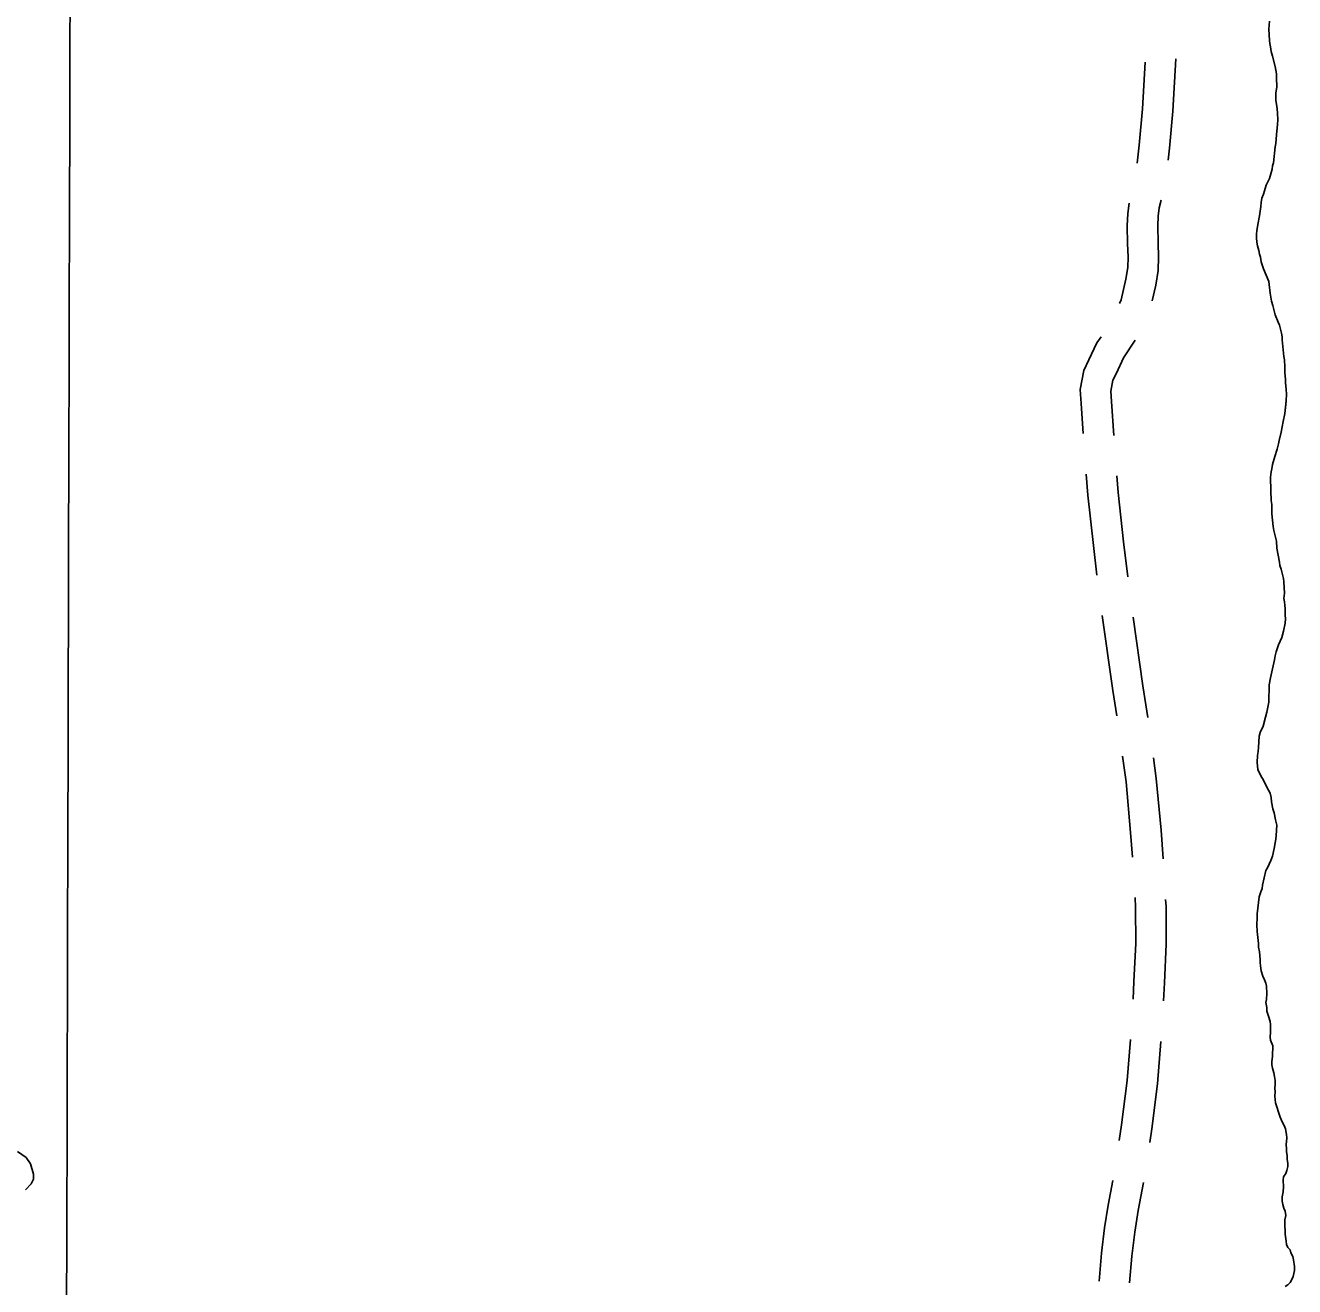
# Model space of a CAD drawing. Extents: x 3172231 to 3210228, y 940198 to 965780.
# Drawn here: x 3186921 to 3188171, y 961106 to 962348 of the extents above; entities that cross this region are included whole.
import ezdxf

# ---------------------------------------------------------------- set-up
doc = ezdxf.new("R2010")
doc.units = 0
for name, color, linetype in [('V-GRID-MAJR', 7, 'Continuous'), ('V-ROAD-CNTR', 7, 'Continuous'), ('V-SITE-VEGE', 7, 'Continuous'), ('V-TOPO-SHOR', 7, 'Continuous')]:
    doc.layers.add(name, color=color, linetype=linetype)

msp = doc.modelspace()

# ---------------------------------------------------------------- linework, layer by layer
at = {"layer": 'V-GRID-MAJR'}
msp.add_spline([(3186921.327, 945704.044), (3186937.193, 951764.175), (3186953.067, 957827.391), (3186968.941, 963890.658), (3186968.949, 963893.691)], degree=3, dxfattribs=at)
at = {"layer": 'V-ROAD-CNTR'}
for points in [[(3188016.366, 962212.34), (3188018.188, 962230.289), (3188021.55, 962265.994), (3188023.981, 962312.024)], [(3188046.827, 962215.363), (3188048.046, 962227.367), (3188051.476, 962263.796), (3188054.184, 962315.068)], [(3187998.732, 962074.388), (3188000.312, 962077.924), (3188005.16, 962098.275), (3188007.08, 962109.695), (3188007.366, 962120.123), (3188006.782, 962132.94), (3188006.535, 962150.89), (3188006.906, 962163.004), (3188008.41, 962173.185)], [(3188030.932, 962076.999), (3188034.578, 962092.305), (3188037.012, 962106.783), (3188037.384, 962120.395), (3188036.772, 962133.83), (3188036.541, 962150.638), (3188036.838, 962160.344), (3188038.045, 962168.513), (3188039.965, 962176.011)], [(3187962.971, 961946.139), (3187961.095, 961975.854), (3187960.195, 961989.712), (3187963.639, 962008.409), (3187968.734, 962018.685), (3187976.649, 962035.429), (3187980.675, 962041.561)], [(3187993.147, 961944.3), (3187991.033, 961977.772), (3187990.373, 961987.94), (3187992.381, 961998.845), (3187995.736, 962005.609), (3188002.877, 962020.715), (3188014.358, 962038.206)], [(3187976.581, 961806.834), (3187973.077, 961836.075), (3187967.523, 961885.368), (3187965.908, 961906.248)], [(3188007.013, 961805.019), (3188002.877, 961839.539), (3187997.393, 961888.206), (3187996.139, 961904.413)], [(3187996.157, 961668.22), (3187992.281, 961693.28), (3187981.619, 961767.156)], [(3188026.791, 961666.432), (3188021.951, 961697.716), (3188012.189, 961765.359)], [(3188011.665, 961529.136), (3188009.821, 961553.224), (3188005.258, 961603.268), (3188001.884, 961628.634)], [(3188041.893, 961527.3), (3188039.717, 961555.732), (3188035.078, 961606.61), (3188032.388, 961626.828)], [(3188012.19, 961389.289), (3188013.043, 961406.544), (3188014.751, 961443.873), (3188014.634, 961479.581), (3188014.152, 961489.217)], [(3188042.136, 961387.446), (3188043.009, 961405.118), (3188044.753, 961443.237), (3188044.632, 961480.379), (3188044.282, 961487.375)], [(3187998.633, 961250.014), (3188000.868, 961265.439), (3188006.392, 961308.964), (3188009.506, 961349.383)], [(3188028.678, 961248.159), (3188030.596, 961261.399), (3188036.246, 961305.922), (3188039.453, 961347.539)], [(3187978.804, 961111.533), (3187981.062, 961139.177), (3187984.198, 961163.963), (3187987.714, 961186.277), (3187992.403, 961210.514)], [(3188008.754, 961109.689), (3188010.908, 961136.071), (3188013.904, 961159.745), (3188017.268, 961181.091), (3188022.595, 961208.633)]]:
    msp.add_lwpolyline(points, dxfattribs=at)
at = {"layer": 'V-SITE-VEGE'}
for p, q in [((3188145.915, 962344.339), (3188146.441, 962352.476)), ((3188146.505, 962333.247), (3188145.915, 962344.339)), ((3188147.07, 962330.29), (3188146.505, 962333.247)), ((3188147.449, 962326.964), (3188147.07, 962330.29)), ((3188148.389, 962322.53), (3188147.449, 962326.964)), ((3188149.697, 962317.911), (3188148.389, 962322.53)), ((3188152.135, 962307.565), (3188149.697, 962317.911)), ((3188153.451, 962300.542), (3188152.135, 962307.565)), ((3188153.648, 962296.846), (3188153.451, 962300.542)), ((3188153.681, 962287.23), (3188153.648, 962296.846)), ((3188152.774, 962281.68), (3188153.681, 962287.23)), ((3188152.784, 962278.539), (3188152.774, 962281.68)), ((3188152.982, 962274.101), (3188152.784, 962278.539)), ((3188153.363, 962270.588), (3188152.982, 962274.101)), ((3188154.119, 962265.968), (3188153.363, 962270.588)), ((3188154.502, 962261.716), (3188154.119, 962265.968)), ((3188154.709, 962255.062), (3188154.502, 962261.716)), ((3188154.539, 962250.438), (3188154.709, 962255.062)), ((3188153.462, 962240.452), (3188154.539, 962250.438)), ((3188150.408, 962212.706), (3188152.206, 962228.428)), ((3188152.206, 962228.428), (3188152.751, 962231.758)), ((3188152.751, 962231.758), (3188153.462, 962240.452)), ((3188146.576, 962197.532), (3188149.134, 962206.601)), ((3188149.134, 962206.601), (3188149.679, 962209.744)), ((3188149.679, 962209.744), (3188150.408, 962212.706)), ((3188143.453, 962190.864), (3188146.576, 962197.532)), ((3188139.058, 962177.908), (3188140.711, 962181.797)), ((3188140.711, 962181.797), (3188141.622, 962185.314)), ((3188141.622, 962185.314), (3188143.453, 962190.864)), ((3188136.711, 962160.521), (3188137.977, 962169.769)), ((3188137.977, 962169.769), (3188138.331, 962173.839)), ((3188138.331, 962173.839), (3188139.058, 962177.908)), ((3188135.075, 962152.195), (3188136.711, 962160.521)), ((3188133.811, 962142.576), (3188134.17, 962145.904)), ((3188133.825, 962139.064), (3188133.811, 962142.576)), ((3188134.17, 962145.904), (3188135.075, 962152.195)), ((3188134.022, 962134.626), (3188133.825, 962139.064)), ((3188134.774, 962131.115), (3188134.022, 962134.626)), ((3188136.082, 962126.313), (3188134.774, 962131.115)), ((3188136.648, 962122.987), (3188136.082, 962126.313)), ((3188137.584, 962120.03), (3188136.648, 962122.987)), ((3188138.524, 962115.227), (3188137.584, 962120.03)), ((3188140.58, 962108.393), (3188138.524, 962115.227)), ((3188145.796, 962096.021), (3188140.58, 962108.393)), ((3188146.361, 962092.879), (3188145.796, 962096.021)), ((3188147.127, 962084.56), (3188146.361, 962092.879)), ((3188148.633, 962076.614), (3188147.127, 962084.56)), ((3188149.941, 962072.366), (3188148.633, 962076.614)), ((3188152.19, 962063.13), (3188149.941, 962072.366)), ((3188155.172, 962055.743), (3188152.19, 962063.13)), ((3188156.474, 962052.976), (3188155.172, 962055.743)), ((3188158.35, 962045.03), (3188156.474, 962052.976)), ((3188158.916, 962041.517), (3188158.35, 962045.03)), ((3188158.926, 962038.56), (3188158.916, 962041.517)), ((3188159.872, 962031.906), (3188158.926, 962038.56)), ((3188160.828, 962021.924), (3188159.872, 962031.906)), ((3188161.394, 962018.969), (3188160.828, 962021.924)), ((3188161.4, 962017.12), (3188161.394, 962018.969)), ((3188161.781, 962013.239), (3188161.4, 962017.12)), ((3188161.805, 962006.028), (3188161.781, 962013.239)), ((3188162.381, 961999.742), (3188161.805, 962006.028)), ((3188162.393, 961996.599), (3188162.381, 961999.742)), ((3188163.153, 961989.574), (3188162.393, 961996.599)), ((3188163.003, 961978.296), (3188163.352, 961985.138)), ((3188163.352, 961985.138), (3188163.153, 961989.574)), ((3188159.927, 961958.131), (3188161.566, 961966.088)), ((3188161.566, 961966.088), (3188163.003, 961978.296)), ((3188158.113, 961947.59), (3188159.927, 961958.131)), ((3188156.106, 961939.261), (3188158.113, 961947.59)), ((3188151.719, 961923.53), (3188154.099, 961930.747)), ((3188154.099, 961930.747), (3188155.561, 961936.115)), ((3188155.561, 961936.115), (3188156.106, 961939.261)), ((3188149.712, 961915.574), (3188151.719, 961923.53)), ((3188147.715, 961903.363), (3188148.254, 961908.543)), ((3188147.946, 961889.681), (3188147.715, 961903.363)), ((3188148.254, 961908.543), (3188148.985, 961911.502)), ((3188148.985, 961911.502), (3188149.712, 961915.574)), ((3188148.348, 961880.436), (3188147.946, 961889.681)), ((3188148.729, 961876.371), (3188148.348, 961880.436)), ((3188148.944, 961867.126), (3188148.729, 961876.371)), ((3188150.279, 961854.558), (3188148.944, 961867.126)), ((3188150.844, 961850.863), (3188150.279, 961854.558)), ((3188153.47, 961840.144), (3188150.844, 961850.863)), ((3188153.859, 961833.492), (3188153.47, 961840.144)), ((3188156.31, 961819.447), (3188153.859, 961833.492)), ((3188156.689, 961816.305), (3188156.31, 961819.447)), ((3188157.996, 961812.61), (3188156.689, 961816.305)), ((3188160.429, 961803.558), (3188157.996, 961812.61)), ((3188160.81, 961800.232), (3188160.429, 961803.558)), ((3188161.4, 961789.14), (3188160.81, 961800.232)), ((3188160.863, 961783.777), (3188161.4, 961789.14)), ((3188161.244, 961780.449), (3188160.863, 961783.777)), ((3188161.809, 961777.307), (3188161.244, 961780.449)), ((3188162.006, 961773.61), (3188161.809, 961777.307)), ((3188162.024, 961767.509), (3188162.006, 961773.61)), ((3188162.221, 961763.813), (3188162.024, 961767.509)), ((3188160.228, 961751.603), (3188161.867, 961759.557)), ((3188161.867, 961759.557), (3188162.221, 961763.813)), ((3188155.465, 961738.274), (3188158.584, 961745.309)), ((3188158.584, 961745.309), (3188160.228, 961751.603)), ((3188152.171, 961727.354), (3188153.083, 961731.239)), ((3188153.083, 961731.239), (3188155.465, 961738.274)), ((3188147.434, 961705.707), (3188151.631, 961723.285)), ((3188151.631, 961723.285), (3188152.171, 961727.354)), ((3188146.163, 961698.674), (3188147.434, 961705.707)), ((3188146.034, 961681.663), (3188146.163, 961698.674)), ((3188144.033, 961671.673), (3188146.034, 961681.663)), ((3188140.377, 961657.978), (3188142.568, 961666.86)), ((3188142.568, 961666.86), (3188144.033, 961671.673)), ((3188137.256, 961651.683), (3188140.377, 961657.978)), ((3188135.824, 961636.886), (3188136.527, 961648.166)), ((3188136.527, 961648.166), (3188137.256, 961651.683)), ((3188134.577, 961622.277), (3188134.925, 961629.302)), ((3188134.925, 961629.302), (3188135.468, 961633.003)), ((3188135.468, 961633.003), (3188135.824, 961636.886)), ((3188135.155, 961615.251), (3188134.577, 961622.277)), ((3188138.321, 961608.421), (3188135.155, 961615.251)), ((3188140.365, 961605.468), (3188138.321, 961608.421)), ((3188143.715, 961598.637), (3188140.365, 961605.468)), ((3188145.759, 961595.131), (3188143.715, 961598.637)), ((3188147.248, 961591.994), (3188145.759, 961595.131)), ((3188148.186, 961587.742), (3188147.248, 961591.994)), ((3188148.569, 961583.677), (3188148.186, 961587.742)), ((3188149.888, 961576.654), (3188148.569, 961583.677)), ((3188151.195, 961572.775), (3188149.888, 961576.654)), ((3188152.511, 961565.939), (3188151.195, 961572.775)), ((3188153.822, 961560.397), (3188152.511, 961565.939)), ((3188153.302, 961550.407), (3188153.822, 961560.397)), ((3188151.309, 961537.644), (3188152.03, 961543.194)), ((3188152.03, 961543.194), (3188152.757, 961546.712)), ((3188152.757, 961546.712), (3188153.302, 961550.407)), ((3188147.834, 961525.8), (3188149.484, 961530.058)), ((3188149.484, 961530.058), (3188151.309, 961537.644)), ((3188139.779, 961501.368), (3188143.06, 961515.802)), ((3188143.06, 961515.802), (3188144.715, 961518.579)), ((3188144.715, 961518.579), (3188147.834, 961525.8)), ((3188136.486, 961490.079), (3188137.95, 961494.892)), ((3188137.95, 961494.892), (3188139.234, 961498.038)), ((3188139.234, 961498.038), (3188139.779, 961501.368)), ((3188134.507, 961473.247), (3188136.486, 961490.079)), ((3188134.172, 961462.521), (3188134.52, 961469.55)), ((3188134.52, 961469.55), (3188134.507, 961473.247)), ((3188134.378, 961455.865), (3188134.172, 961462.521)), ((3188135.712, 961443.852), (3188134.378, 961455.865)), ((3188135.908, 961440.339), (3188135.712, 961443.852)), ((3188136.664, 961435.903), (3188135.908, 961440.339)), ((3188137.242, 961428.326), (3188136.664, 961435.903)), ((3188137.252, 961425.182), (3188137.242, 961428.326)), ((3188137.817, 961422.04), (3188137.252, 961425.182)), ((3188138.388, 961417.049), (3188137.817, 961422.04)), ((3188140.07, 961411.694), (3188138.388, 961417.049)), ((3188141.745, 961408.186), (3188140.07, 961411.694)), ((3188142.863, 961405.046), (3188141.745, 961408.186)), ((3188143.615, 961401.907), (3188142.863, 961405.046)), ((3188143.822, 961394.88), (3188143.615, 961401.907)), ((3188143.656, 961388.963), (3188143.822, 961394.88)), ((3188143.111, 961386.004), (3188143.656, 961388.963)), ((3188143.867, 961381.013), (3188143.111, 961386.004)), ((3188144.063, 961377.501), (3188143.867, 961381.013)), ((3188145.184, 961373.435), (3188144.063, 961377.501)), ((3188147.24, 961367.338), (3188145.184, 961373.435)), ((3188147.434, 961364.199), (3188147.24, 961367.338)), ((3188147.105, 961351.81), (3188147.459, 961356.617)), ((3188147.459, 961356.617), (3188147.434, 961364.199)), ((3188147.67, 961348.669), (3188147.105, 961351.81)), ((3188149.722, 961343.129), (3188147.67, 961348.669)), ((3188149.571, 961332.959), (3188149.722, 961343.129)), ((3188149.034, 961327.595), (3188149.571, 961332.959)), ((3188149.042, 961324.451), (3188149.034, 961327.595)), ((3188149.609, 961321.125), (3188149.042, 961324.451)), ((3188150.918, 961316.507), (3188149.609, 961321.125)), ((3188151.668, 961313.181), (3188150.918, 961316.507)), ((3188152.237, 961309.116), (3188151.668, 961313.181)), ((3188151.893, 961301.346), (3188152.247, 961305.417)), ((3188152.247, 961305.417), (3188152.237, 961309.116)), ((3188151.731, 961293.766), (3188152.088, 961298.204)), ((3188152.493, 961287.112), (3188151.731, 961293.766)), ((3188152.088, 961298.204), (3188151.893, 961301.346)), ((3188153.611, 961284.159), (3188152.493, 961287.112)), ((3188155.669, 961276.77), (3188153.611, 961284.159)), ((3188156.976, 961273.075), (3188155.669, 961276.77)), ((3188159.21, 961268.275), (3188156.976, 961273.075)), ((3188161.07, 961264.768), (3188159.21, 961268.275)), ((3188162.375, 961261.629), (3188161.07, 961264.768)), ((3188163.319, 961255.898), (3188162.375, 961261.629)), ((3188163.513, 961252.573), (3188163.319, 961255.898)), ((3188163.165, 961245.73), (3188163.513, 961252.573)), ((3188163.177, 961242.031), (3188163.165, 961245.73)), ((3188163.374, 961238.706), (3188163.177, 961242.031)), ((3186913.197, 961239.25), (3186921.872, 961233.168)), ((3186921.872, 961233.168), (3186925.966, 961227.069)), ((3188163.939, 961235.378), (3188163.374, 961238.706)), ((3188164.136, 961231.681), (3188163.939, 961235.378)), ((3188164.705, 961227.429), (3188164.136, 961231.681)), ((3186925.966, 961227.069), (3186929.057, 961216.892)), ((3186929.057, 961216.892), (3186929.071, 961211.801)), ((3188160.31, 961214.287), (3188162.52, 961217.439)), ((3188162.52, 961217.439), (3188163.802, 961220.587)), ((3188163.802, 961220.587), (3188164.715, 961224.288)), ((3188164.715, 961224.288), (3188164.705, 961227.429)), ((3186926.542, 961207.209), (3186920.957, 961201.59)), ((3186929.071, 961211.801), (3186926.542, 961207.209)), ((3188159.989, 961199.495), (3188160.527, 961204.303)), ((3188160.136, 961210.959), (3188160.31, 961214.287)), ((3188160.527, 961204.303), (3188160.136, 961210.959)), ((3188159.079, 961194.501), (3188159.989, 961199.495)), ((3188159.094, 961190.432), (3188159.079, 961194.501)), ((3188159.659, 961187.106), (3188159.094, 961190.432)), ((3188160.779, 961183.412), (3188159.659, 961187.106)), ((3188162.086, 961180.272), (3188160.779, 961183.412)), ((3188162.653, 961176.022), (3188162.086, 961180.272)), ((3188161.58, 961165.295), (3188161.742, 961171.951)), ((3188161.742, 961171.951), (3188162.653, 961176.022)), ((3188161.961, 961161.598), (3188161.58, 961165.295)), ((3188161.973, 961157.9), (3188161.961, 961161.598)), ((3188162.919, 961150.877), (3188161.973, 961157.9)), ((3188163.485, 961147.735), (3188162.919, 961150.877)), ((3188164.605, 961144.78), (3188163.485, 961147.735)), ((3188166.831, 961142.2), (3188164.605, 961144.78)), ((3188167.765, 961139.244), (3188166.831, 961142.2)), ((3188169.44, 961135.921), (3188167.765, 961139.244)), ((3188170.19, 961132.595), (3188169.44, 961135.921)), ((3188171.32, 961125.941), (3188170.19, 961132.595)), ((3188168.59, 961112.991), (3188169.874, 961116.139)), ((3188169.874, 961116.139), (3188170.419, 961119.098)), ((3188170.419, 961119.098), (3188171.335, 961122.06)), ((3188171.335, 961122.06), (3188171.32, 961125.941)), ((3188162.141, 961106.128), (3188164.724, 961107.801)), ((3188164.724, 961107.801), (3188166.936, 961110.212)), ((3188166.936, 961110.212), (3188168.59, 961112.991))]:
    msp.add_line(p, q, dxfattribs=at)
at = {"layer": 'V-TOPO-SHOR'}
for points in [[(3188139.058, 962177.908), (3188140.711, 962181.797), (3188141.622, 962185.314), (3188143.453, 962190.866), (3188146.576, 962197.532), (3188149.134, 962206.601), (3188149.679, 962209.744), (3188150.408, 962212.706), (3188152.206, 962228.428), (3188152.751, 962231.758), (3188153.462, 962240.452), (3188154.539, 962250.438), (3188154.709, 962255.062), (3188154.502, 962261.716), (3188154.119, 962265.968), (3188153.363, 962270.588), (3188152.982, 962274.101), (3188152.784, 962278.539), (3188152.774, 962281.68), (3188153.681, 962287.23), (3188153.648, 962296.846), (3188153.451, 962300.542), (3188152.135, 962307.565), (3188149.697, 962317.911), (3188148.389, 962322.53), (3188147.449, 962326.964), (3188147.07, 962330.29), (3188146.505, 962333.247), (3188145.915, 962344.339), (3188146.441, 962352.476)], [(3188153.302, 961550.409), (3188153.822, 961560.397), (3188152.511, 961565.939), (3188151.195, 961572.775), (3188149.888, 961576.654), (3188148.569, 961583.677), (3188148.186, 961587.742), (3188147.248, 961591.994), (3188145.759, 961595.131), (3188143.715, 961598.637), (3188140.365, 961605.468), (3188138.321, 961608.421), (3188135.155, 961615.251), (3188134.577, 961622.275), (3188134.925, 961629.302), (3188135.468, 961633.003), (3188135.824, 961636.886), (3188136.527, 961648.166), (3188137.256, 961651.683), (3188140.377, 961657.978), (3188142.568, 961666.86), (3188144.033, 961671.673), (3188146.034, 961681.663), (3188146.163, 961698.674), (3188147.434, 961705.707), (3188151.631, 961723.285), (3188152.171, 961727.354), (3188153.083, 961731.239), (3188155.465, 961738.274), (3188158.584, 961745.309), (3188160.228, 961751.603), (3188161.867, 961759.557), (3188162.221, 961763.813), (3188162.024, 961767.509), (3188162.006, 961773.61), (3188161.809, 961777.307), (3188161.244, 961780.449), (3188160.863, 961783.777), (3188161.4, 961789.14), (3188160.81, 961800.232), (3188160.429, 961803.558), (3188157.996, 961812.61), (3188156.689, 961816.305), (3188156.31, 961819.447), (3188153.859, 961833.492), (3188153.47, 961840.146), (3188150.844, 961850.863), (3188150.279, 961854.558), (3188148.944, 961867.126), (3188148.729, 961876.371), (3188148.346, 961880.436), (3188147.946, 961889.681), (3188147.715, 961903.363), (3188148.254, 961908.543), (3188148.985, 961911.502), (3188149.712, 961915.574), (3188151.719, 961923.53), (3188154.099, 961930.747), (3188155.561, 961936.115), (3188156.106, 961939.261), (3188158.113, 961947.588), (3188159.927, 961958.131), (3188161.566, 961966.088), (3188162.647, 961974.781), (3188163.003, 961978.296), (3188163.352, 961985.138), (3188163.153, 961989.574), (3188162.391, 961996.599), (3188162.381, 961999.742), (3188161.805, 962006.028), (3188161.781, 962013.239), (3188161.4, 962017.12), (3188161.394, 962018.969), (3188160.828, 962021.924), (3188159.872, 962031.906), (3188158.926, 962038.56), (3188158.916, 962041.517), (3188158.35, 962045.03), (3188156.474, 962052.974), (3188155.172, 962055.743), (3188152.19, 962063.13), (3188149.941, 962072.366), (3188148.633, 962076.614), (3188147.127, 962084.56), (3188146.361, 962092.879), (3188145.796, 962096.021), (3188140.58, 962108.393), (3188138.524, 962115.227), (3188137.584, 962120.03), (3188136.648, 962122.987), (3188136.082, 962126.313), (3188134.774, 962131.115), (3188134.022, 962134.626), (3188133.823, 962139.064), (3188133.811, 962142.576), (3188134.17, 962145.904), (3188135.075, 962152.195), (3188136.711, 962160.521), (3188137.977, 962169.769), (3188138.331, 962173.839), (3188139.058, 962177.908)], [(3188162.141, 961106.128), (3188164.724, 961107.801), (3188166.936, 961110.212), (3188168.59, 961112.991), (3188169.874, 961116.139), (3188170.419, 961119.098), (3188171.335, 961122.06), (3188171.32, 961125.943), (3188170.19, 961132.595), (3188169.44, 961135.921), (3188167.765, 961139.244), (3188166.831, 961142.2), (3188164.605, 961144.78), (3188163.485, 961147.735), (3188162.919, 961150.877), (3188161.973, 961157.9), (3188161.961, 961161.598), (3188161.58, 961165.295), (3188161.742, 961171.951), (3188162.653, 961176.022), (3188162.086, 961180.272), (3188160.779, 961183.412), (3188159.659, 961187.106), (3188159.094, 961190.432), (3188159.079, 961194.499), (3188159.989, 961199.495), (3188160.527, 961204.303), (3188160.136, 961210.959), (3188160.31, 961214.287), (3188162.52, 961217.439), (3188163.802, 961220.587), (3188164.715, 961224.288), (3188164.705, 961227.429), (3188164.136, 961231.681), (3188163.939, 961235.378), (3188163.374, 961238.706), (3188163.177, 961242.031), (3188163.165, 961245.73), (3188163.513, 961252.573), (3188163.319, 961255.901), (3188162.375, 961261.629), (3188161.07, 961264.768), (3188159.21, 961268.275), (3188156.976, 961273.075), (3188155.669, 961276.77), (3188153.611, 961284.159), (3188152.493, 961287.112), (3188151.731, 961293.766), (3188152.088, 961298.204), (3188151.893, 961301.348), (3188152.247, 961305.417), (3188152.237, 961309.116), (3188151.668, 961313.181), (3188150.918, 961316.507), (3188149.609, 961321.125), (3188149.042, 961324.451), (3188149.034, 961327.595), (3188149.571, 961332.959), (3188149.722, 961343.129), (3188147.67, 961348.669), (3188147.105, 961351.81), (3188147.459, 961356.617), (3188147.434, 961364.199), (3188147.24, 961367.34), (3188145.186, 961373.435), (3188144.063, 961377.501), (3188143.867, 961381.013), (3188143.111, 961386.004), (3188143.656, 961388.963), (3188143.822, 961394.88), (3188143.615, 961401.907), (3188142.863, 961405.046), (3188141.745, 961408.186), (3188140.07, 961411.694), (3188138.388, 961417.049), (3188137.817, 961422.04), (3188137.252, 961425.182), (3188137.242, 961428.326), (3188136.664, 961435.903), (3188135.908, 961440.339), (3188135.712, 961443.852), (3188134.378, 961455.865), (3188134.172, 961462.521), (3188134.52, 961469.55), (3188134.507, 961473.247), (3188136.486, 961490.079), (3188137.95, 961494.892), (3188139.234, 961498.038), (3188139.779, 961501.368), (3188143.06, 961515.802), (3188144.715, 961518.579), (3188147.834, 961525.8), (3188149.484, 961530.058), (3188150.578, 961534.5), (3188151.309, 961537.646), (3188152.03, 961543.194), (3188152.757, 961546.71), (3188153.302, 961550.409)]]:
    msp.add_lwpolyline(points, dxfattribs=at)

doc.saveas('drawing.dxf')
